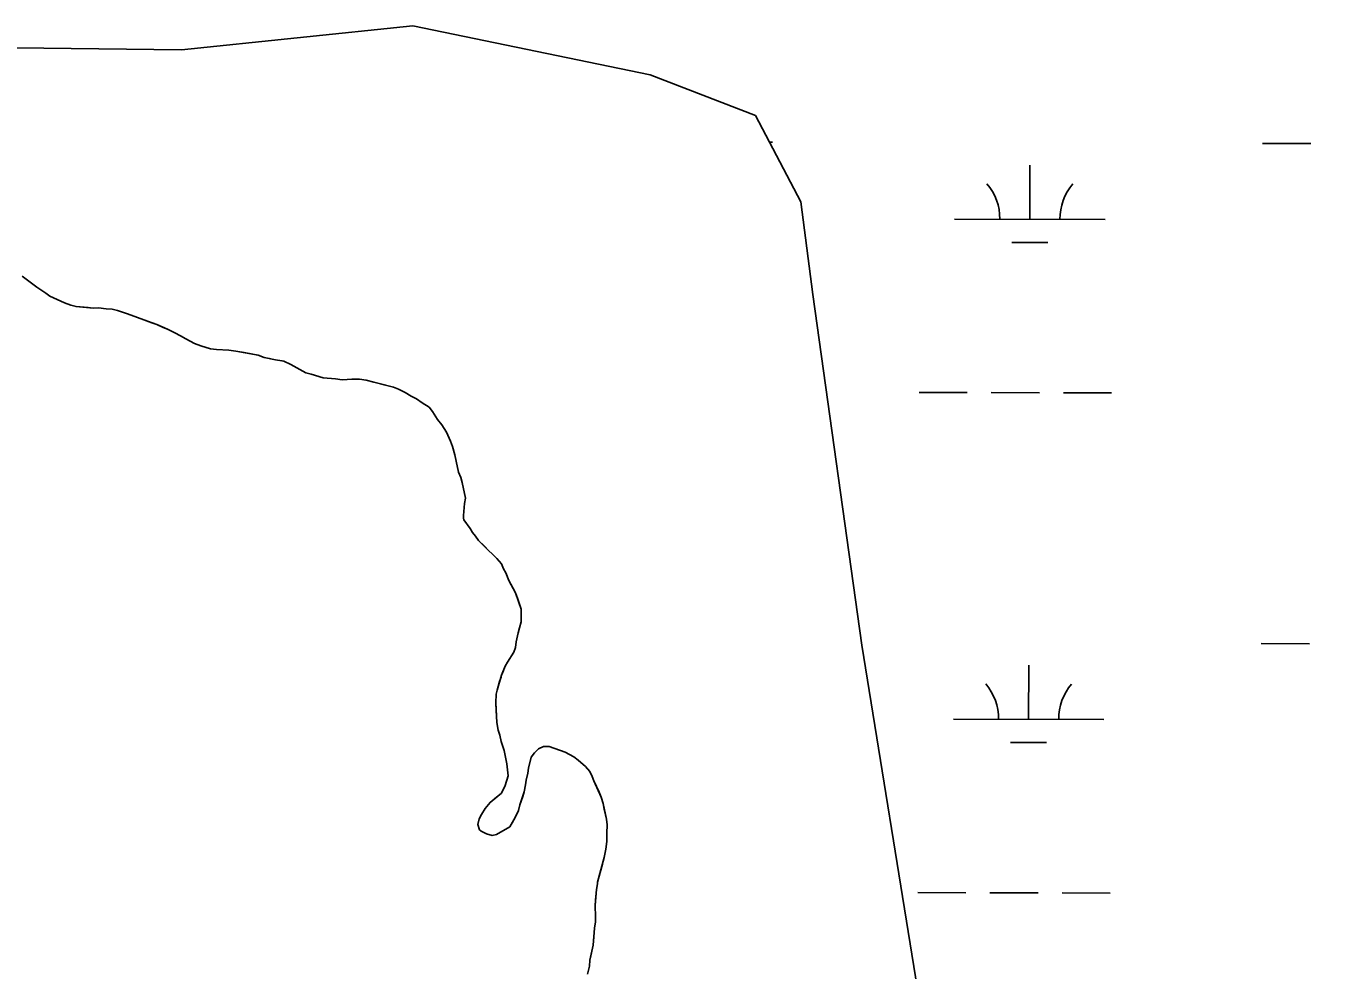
# Model space of a CAD drawing. Extents: x 3172297 to 3210190, y 958463 to 983887.
# Drawn here: x 3190110 to 3190971, y 971152 to 971780 of the extents above; entities that cross this region are included whole.
import ezdxf

# ---------------------------------------------------------------- set-up
doc = ezdxf.new("R2010")
doc.units = 0
for name, color, linetype in [('V-SITE-VEGE', 7, 'Continuous'), ('V-TOPO-SHOR', 7, 'Continuous'), ('V-WETL-SWMP', 7, 'Continuous')]:
    doc.layers.add(name, color=color, linetype=linetype)

msp = doc.modelspace()

# ---------------------------------------------------------------- linework, layer by layer
at = {"layer": 'V-SITE-VEGE'}
for p, q in [((3190107.22, 971613.88), (3190117.05, 971606.56)), ((3190117.05, 971606.56), (3190123.01, 971602.59)), ((3190123.01, 971602.59), (3190125.69, 971600.46)), ((3190125.69, 971600.46), (3190135.25, 971596.15)), ((3190135.25, 971596.15), (3190139.44, 971594.6)), ((3190139.44, 971594.6), (3190143.03, 971593.66)), ((3190143.03, 971593.66), (3190154.43, 971592.63)), ((3190154.43, 971592.63), (3190158.04, 971592.89)), ((3190158.04, 971592.89), (3190163.14, 971592.23)), ((3190163.14, 971592.23), (3190167.04, 971591.89)), ((3190167.04, 971591.89), (3190170.63, 971590.94)), ((3190170.63, 971590.94), (3190177.21, 971588.77)), ((3190177.21, 971588.77), (3190187.98, 971584.74)), ((3190187.98, 971584.74), (3190196.65, 971581.64)), ((3190196.65, 971581.64), (3190203.83, 971578.56)), ((3190203.83, 971578.56), (3190208.6, 971576.11)), ((3190208.6, 971576.11), (3190212.49, 971574.26)), ((3190212.49, 971574.26), (3190216.07, 971572.12)), ((3190216.07, 971572.12), (3190221.74, 971569.05)), ((3190221.74, 971569.05), (3190225.93, 971567.5)), ((3190225.93, 971567.5), (3190232.51, 971565.63)), ((3190232.51, 971565.63), (3190236.41, 971564.98)), ((3190236.41, 971564.98), (3190244.51, 971564.59)), ((3190244.51, 971564.59), (3190249.31, 971563.94)), ((3190249.31, 971563.94), (3190264, 971561.37)), ((3190264, 971561.37), (3190268.19, 971559.82)), ((3190268.19, 971559.82), (3190275.68, 971558.24)), ((3190275.68, 971558.24), (3190279.87, 971557.59)), ((3190279.87, 971557.59), (3190281.07, 971557.28)), ((3190281.07, 971557.28), (3190285.85, 971555.12)), ((3190285.85, 971555.12), (3190295.7, 971549.6)), ((3190295.7, 971549.6), (3190299.29, 971548.66)), ((3190299.29, 971548.66), (3190307.37, 971546.17)), ((3190307.37, 971546.17), (3190315.47, 971545.48)), ((3190315.47, 971545.48), (3190319.97, 971544.83)), ((3190319.97, 971544.83), (3190326.28, 971545.36)), ((3190326.28, 971545.36), (3190331.39, 971545.3)), ((3190331.39, 971545.3), (3190335.89, 971544.65)), ((3190335.89, 971544.65), (3190354.15, 971539.94)), ((3190354.15, 971539.94), (3190357.44, 971538.71)), ((3190357.44, 971538.71), (3190361.92, 971536.55)), ((3190361.92, 971536.55), (3190365.8, 971534.11)), ((3190365.8, 971534.11), (3190369.38, 971532.27)), ((3190369.38, 971532.27), (3190373.26, 971529.52)), ((3190373.26, 971529.52), (3190377.73, 971526.77)), ((3190377.73, 971526.77), (3190380.1, 971523.74)), ((3190380.1, 971523.74), (3190383.35, 971518.59)), ((3190383.35, 971518.59), (3190386.31, 971514.96)), ((3190386.31, 971514.96), (3190389.25, 971510.12)), ((3190389.25, 971510.12), (3190391.89, 971504.08)), ((3190391.89, 971504.08), (3190393.35, 971500.46)), ((3190393.35, 971500.46), (3190394.79, 971495.04)), ((3190394.79, 971495.04), (3190395.65, 971490.83)), ((3190395.65, 971490.83), (3190397.37, 971483.6)), ((3190397.37, 971483.6), (3190398.83, 971479.98)), ((3190398.83, 971479.98), (3190399.69, 971476.67)), ((3190399.69, 971476.67), (3190401.98, 971466.13)), ((3190401.34, 971462.54), (3190400.65, 971454.73)), ((3190401.98, 971466.13), (3190401.34, 971462.54)), ((3190400.65, 971454.73), (3190400.63, 971452.93)), ((3190400.63, 971452.93), (3190400.92, 971451.73)), ((3190400.92, 971451.73), (3190405.06, 971445.98)), ((3190405.06, 971445.98), (3190406.53, 971443.26)), ((3190406.53, 971443.26), (3190408.6, 971440.83)), ((3190408.6, 971440.83), (3190410.67, 971438.11)), ((3190410.67, 971438.11), (3190417.21, 971431.42)), ((3190417.21, 971431.42), (3190419.88, 971428.99)), ((3190419.88, 971428.99), (3190422.85, 971425.96)), ((3190422.85, 971425.96), (3190425.82, 971422.62)), ((3190425.82, 971422.62), (3190427.28, 971419.3)), ((3190427.28, 971419.3), (3190428.75, 971416.58)), ((3190428.75, 971416.58), (3190430.8, 971411.45)), ((3190430.8, 971411.45), (3190435.21, 971403.29)), ((3190435.21, 971403.29), (3190439, 971392.44)), ((3190439, 971392.44), (3190438.9, 971384.03)), ((3190438.9, 971384.03), (3190437.95, 971379.84)), ((3190437.02, 971376.55), (3190435.75, 971370.56)), ((3190437.95, 971379.84), (3190437.02, 971376.55)), ((3190435.11, 971366.96), (3190434.17, 971363.66)), ((3190435.75, 971370.56), (3190435.11, 971366.96)), ((3190429.89, 971357.11), (3190428.36, 971354.42)), ((3190434.17, 971363.66), (3190429.89, 971357.11)), ((3190425.89, 971348.44), (3190423.08, 971338.57)), ((3190428.36, 971354.42), (3190425.89, 971348.44)), ((3190422.45, 971335.87), (3190422.08, 971330.16)), ((3190423.08, 971338.57), (3190422.45, 971335.87)), ((3190422.08, 971330.16), (3190422.83, 971316.94)), ((3190422.83, 971316.94), (3190423.68, 971311.83)), ((3190423.68, 971311.83), (3190424.84, 971308.51)), ((3190424.84, 971308.51), (3190425.7, 971304.3)), ((3190425.7, 971304.3), (3190427.73, 971298.27)), ((3190427.73, 971298.27), (3190428.29, 971294.96)), ((3190445.7, 971293.86), (3190447.84, 971296.84)), ((3190447.84, 971296.84), (3190450.57, 971299.52)), ((3190450.57, 971299.52), (3190453.89, 971300.98)), ((3190453.89, 971300.98), (3190457.49, 971300.94)), ((3190457.49, 971300.94), (3190468.26, 971297.22)), ((3190468.26, 971297.22), (3190473.93, 971294.15)), ((3190428.29, 971294.96), (3190429.44, 971289.54)), ((3190429.44, 971289.54), (3190430.25, 971281.42)), ((3190443.82, 971286.68), (3190445.7, 971293.86)), ((3190473.93, 971294.15), (3190476.91, 971292.01)), ((3190476.91, 971292.01), (3190481.67, 971287.75)), ((3190430.25, 971281.42), (3190428.37, 971275.14)), ((3190442.23, 971278.58), (3190443.48, 971283.38)), ((3190443.48, 971283.38), (3190443.82, 971286.68)), ((3190481.67, 971287.75), (3190484.64, 971284.42)), ((3190484.64, 971284.42), (3190486.1, 971281.1)), ((3190486.1, 971281.1), (3190487.27, 971278.08)), ((3190428.37, 971275.14), (3190425.91, 971270.06)), ((3190438.14, 971262.11), (3190440.94, 971270.79)), ((3190440.94, 971270.79), (3190441.89, 971275.59)), ((3190441.89, 971275.59), (3190442.23, 971278.58)), ((3190487.27, 971278.08), (3190492.25, 971267.21)), ((3190418.34, 971263.84), (3190414.99, 971259.67)), ((3190425.91, 971270.06), (3190418.34, 971263.84)), ((3190492.25, 971267.21), (3190493.4, 971263)), ((3190493.4, 971263), (3190495.69, 971252.76)), ((3190412.54, 971255.79), (3190411.01, 971252.81)), ((3190414.99, 971259.67), (3190412.54, 971255.79)), ((3190431.37, 971247.47), (3190435.04, 971253.74)), ((3190435.04, 971253.74), (3190437.2, 971258.52)), ((3190437.2, 971258.52), (3190438.14, 971262.11)), ((3190411.01, 971252.81), (3190410.06, 971249.21)), ((3190410.06, 971249.21), (3190411.22, 971245.6)), ((3190411.22, 971245.6), (3190412.42, 971244.68)), ((3190422.6, 971242.47), (3190431.37, 971247.47)), ((3190495.69, 971252.76), (3190496.25, 971248.85)), ((3190496.25, 971248.85), (3190495.89, 971243.45)), ((3190412.42, 971244.68), (3190416, 971242.84)), ((3190416, 971242.84), (3190419.59, 971241.9)), ((3190419.59, 971241.9), (3190422.6, 971242.47)), ((3190495.83, 971237.74), (3190495.17, 971232.65)), ((3190495.89, 971243.45), (3190495.83, 971237.74)), ((3190495.17, 971232.65), (3190494.21, 971227.25)), ((3190494.21, 971227.25), (3190489.82, 971210.78)), ((3190489.82, 971210.78), (3190489.81, 971209.58)), ((3190489.17, 971205.99), (3190488.14, 971195.19)), ((3190489.81, 971209.58), (3190489.17, 971205.99)), ((3190488.14, 971195.19), (3190488.36, 971187.68)), ((3190488.36, 971187.68), (3190488.32, 971184.37)), ((3190487.68, 971180.17), (3190486.95, 971168.77)), ((3190488.32, 971184.37), (3190487.68, 971180.17)), ((3190486.95, 971168.77), (3190484.73, 971158.89)), ((3190484.73, 971158.89), (3190484.39, 971154.99)), ((3190484.39, 971154.99), (3190483.13, 971149.59))]:
    msp.add_line(p, q, dxfattribs=at)
at = {"layer": 'V-TOPO-SHOR'}
for points in [[(3190335.89, 971544.65), (3190331.39, 971545.3), (3190326.28, 971545.36), (3190323.28, 971545.09), (3190319.97, 971544.83), (3190315.47, 971545.48), (3190307.37, 971546.17), (3190299.29, 971548.66), (3190295.7, 971549.6), (3190289.73, 971552.98), (3190285.85, 971555.12), (3190281.07, 971557.28), (3190279.87, 971557.59), (3190275.68, 971558.24), (3190271.48, 971559.19), (3190268.19, 971559.82), (3190264, 971561.37), (3190254.71, 971562.98), (3190249.31, 971563.94), (3190244.51, 971564.59), (3190236.41, 971564.98), (3190232.51, 971565.63), (3190225.93, 971567.5), (3190221.74, 971569.05), (3190216.07, 971572.12), (3190212.49, 971574.26), (3190208.6, 971576.11), (3190203.83, 971578.56), (3190200.84, 971579.8), (3190196.65, 971581.64), (3190193.36, 971582.88), (3190187.98, 971584.74), (3190183.79, 971586.29), (3190177.21, 971588.77), (3190170.63, 971590.94), (3190167.04, 971591.89), (3190163.14, 971592.23), (3190158.04, 971592.89), (3190154.43, 971592.63), (3190151.13, 971592.97), (3190143.03, 971593.66), (3190139.44, 971594.6), (3190135.25, 971596.15), (3190130.47, 971598.3), (3190125.69, 971600.46), (3190123.01, 971602.59), (3190117.05, 971606.56), (3190107.22, 971613.88)], [(3190481.67, 971287.75), (3190476.91, 971292.01), (3190473.93, 971294.15), (3190468.26, 971297.22), (3190457.49, 971300.94), (3190453.89, 971300.98), (3190450.57, 971299.52), (3190447.84, 971296.84), (3190445.7, 971293.86), (3190443.82, 971286.68), (3190443.48, 971283.38), (3190442.23, 971278.58), (3190441.89, 971275.59), (3190440.94, 971270.79), (3190440, 971267.8), (3190438.14, 971262.11), (3190437.2, 971258.52), (3190435.04, 971253.74), (3190432.9, 971250.16), (3190431.37, 971247.47), (3190422.6, 971242.47), (3190419.59, 971241.9), (3190416, 971242.84), (3190412.42, 971244.68), (3190411.22, 971245.6), (3190410.06, 971249.21), (3190411.01, 971252.81), (3190412.54, 971255.79), (3190414.99, 971259.67), (3190418.34, 971263.84), (3190422.58, 971267.4), (3190425.91, 971270.06), (3190428.37, 971275.14), (3190430.25, 971281.42), (3190429.44, 971289.54), (3190428.29, 971294.96), (3190427.73, 971298.27), (3190425.7, 971304.3), (3190424.84, 971308.51), (3190423.68, 971311.83), (3190422.83, 971316.94), (3190422.32, 971325.06), (3190422.08, 971330.16), (3190422.45, 971335.87), (3190423.08, 971338.56), (3190424.64, 971344.25), (3190425.57, 971347.24), (3190425.89, 971348.44), (3190426.81, 971350.53), (3190428.36, 971354.42), (3190429.89, 971357.11), (3190434.17, 971363.66), (3190435.11, 971366.96), (3190435.75, 971370.56), (3190437.01, 971376.55), (3190437.95, 971379.84), (3190438.9, 971384.03), (3190438.96, 971389.44), (3190439, 971392.44), (3190437.83, 971395.76), (3190436.67, 971399.07), (3190435.21, 971403.29), (3190433.45, 971406.62), (3190430.8, 971411.45), (3190428.75, 971416.58), (3190427.28, 971419.3), (3190425.82, 971422.62), (3190422.85, 971425.96), (3190419.88, 971428.99), (3190417.21, 971431.43), (3190414.53, 971434.16), (3190410.67, 971438.11), (3190408.6, 971440.83), (3190406.53, 971443.26), (3190405.06, 971445.98), (3190400.92, 971451.73), (3190400.63, 971452.93), (3190400.65, 971454.73), (3190401.34, 971462.54), (3190401.98, 971466.13), (3190399.69, 971476.67), (3190398.83, 971479.98), (3190397.37, 971483.6), (3190395.65, 971490.83), (3190394.79, 971495.04), (3190393.35, 971500.46), (3190391.89, 971504.08), (3190389.25, 971510.12), (3190386.31, 971514.96), (3190383.35, 971518.59), (3190380.1, 971523.74), (3190377.73, 971526.77), (3190373.26, 971529.52), (3190369.38, 971532.27), (3190365.8, 971534.11), (3190361.92, 971536.55), (3190357.44, 971538.71), (3190354.15, 971539.94), (3190347.86, 971541.52), (3190340.98, 971543.39), (3190335.89, 971544.65)], [(3190483.13, 971149.59), (3190484.39, 971154.99), (3190484.73, 971158.89), (3190485.37, 971161.88), (3190486.95, 971168.77), (3190487.31, 971174.47), (3190487.68, 971180.17), (3190488.32, 971184.37), (3190488.36, 971187.68), (3190488.14, 971195.19), (3190488.48, 971198.79), (3190489.17, 971205.99), (3190489.81, 971209.58), (3190489.82, 971210.78), (3190492.96, 971222.76), (3190494.21, 971227.25), (3190495.17, 971232.65), (3190495.83, 971237.74), (3190495.89, 971243.45), (3190496.25, 971248.85), (3190495.69, 971252.76), (3190494.27, 971259.39), (3190493.41, 971263), (3190492.25, 971267.21), (3190490.79, 971270.54), (3190487.27, 971278.08), (3190486.1, 971281.1), (3190484.64, 971284.42), (3190481.67, 971287.75)]]:
    msp.add_lwpolyline(points, dxfattribs=at)
at = {"layer": 'V-WETL-SWMP'}
for p, q in [((3190604.03, 971702.92), (3190606, 971702.92)), ((3190931.91, 971702.11), (3190963.91, 971702.03)), ((3190777.19, 971651.75), (3190777.28, 971687.75)), ((3190727.19, 971651.87), (3190827.19, 971651.63)), ((3190765.15, 971636.35), (3190789.15, 971636.29)), ((3190703.5, 971536.5), (3190735.5, 971536.42)), ((3190751.5, 971536.38), (3190783.5, 971536.3)), ((3190799.5, 971536.26), (3190831.5, 971536.18)), ((3190931.08, 971369.44), (3190963.08, 971369.36)), ((3190776.37, 971319.08), (3190776.46, 971355.08)), ((3190726.37, 971319.2), (3190826.37, 971318.95)), ((3190764.33, 971303.67), (3190788.33, 971303.62)), ((3190702.67, 971203.83), (3190734.67, 971203.75)), ((3190750.67, 971203.71), (3190782.67, 971203.63)), ((3190798.67, 971203.59), (3190830.67, 971203.51))]:
    msp.add_line(p, q, dxfattribs=at)
msp.add_lwpolyline([(3190103.3, 971765.71), (3190213.09, 971764.48), (3190367, 971780.33), (3190524.75, 971747.81), (3190594.73, 971720.67), (3190624.83, 971663.24), (3190632.92, 971601.65), (3190665.45, 971368.5), (3190702.41, 971139.69), (3190745.54, 971068.93), (3190881.05, 971010.31), (3190978.16, 971053.14), (3191044.87, 971127.06), (3191289.66, 971414.21), (3191462.96, 971592.35), (3191662.21, 971735.06), (3191908.59, 971771.83)], dxfattribs=at)
for centre, start, end in [((3190721.95, 971652.36), 359.0865, 40.63016), ((3190832.43, 971652.09), 139.0865, 180.63016), ((3190721.12, 971319.69), 359.0865, 40.63016), ((3190831.61, 971319.41), 139.0865, 180.63016)]:
    msp.add_arc(centre, 35.25, start, end, dxfattribs=at)

doc.saveas('drawing.dxf')
